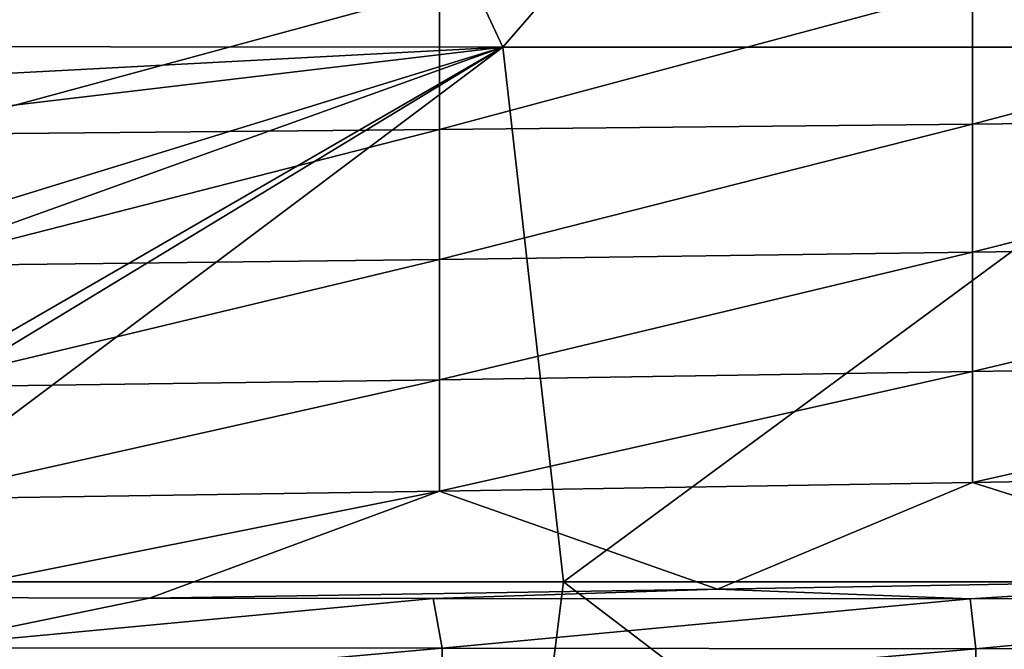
# Model space of a CAD drawing. Header units: metres. Extents: x -104 to 104, y -68 to 90.
# Tile 683 of 744: x 27.8 to 37.65, y 44.3 to 50.6. Entities that reach past the tile are written whole.
import ezdxf

# ---------------------------------------------------------------- set-up
doc = ezdxf.new("R2010")
doc.units = ezdxf.units.M
doc.layers.add('solid_FIT-BATH-153_SW0002', color=7, linetype='CONTINUOUS')

msp = doc.modelspace()

# ---------------------------------------------------------------- linework, layer by layer
at = {"layer": 'solid_FIT-BATH-153_SW0002'}
for points in [[(24.561531, 51.143757, 16.201584), (24.776447, 50.32645, 16.201859), (30.063105, 55.814926, 16.204006)], [(24.776447, 50.32645, 16.201859), (32.630169, 50.321903, 16.211613), (30.063105, 55.814926, 16.204006)], [(32.630169, 50.321903, 16.211613), (37.396366, 55.814243, 16.215008), (30.063105, 55.814926, 16.204006)], [(32.630169, 50.321903, 16.211613), (40.495609, 50.322014, 16.227427), (37.396366, 55.814243, 16.215008)], [(40.495609, 50.322014, 16.227427), (44.72963, 55.813236, 16.231293), (37.396366, 55.814243, 16.215008)], [(37.328789, 50.926823, -22.010876), (37.328789, 49.552422, -22.009747), (31.996119, 49.496792, -22.126936)], [(31.996119, 50.894798, -22.127745), (37.328789, 50.926823, -22.010876), (31.996119, 49.496792, -22.126936)], [(42.661457, 50.961506, -21.876358), (42.661457, 49.612675, -21.874882), (37.328789, 49.552422, -22.009747)], [(37.328789, 50.926823, -22.010876), (42.661457, 50.961506, -21.876358), (37.328789, 49.552422, -22.009747)], [(31.996119, 50.894798, -22.127745), (31.996119, 49.496792, -22.126936), (26.663443, 49.446838, -22.226355)], [(26.663443, 50.866043, -22.226875), (31.996119, 50.894798, -22.127745), (26.663443, 49.446838, -22.226355)], [(24.874697, 49.911873, 16.201939), (32.630169, 50.321903, 16.211613), (24.776447, 50.32645, 16.201859)], [(24.874697, 49.911873, 16.201939), (24.982851, 49.414764, 16.201981), (32.630169, 50.321903, 16.211613)], [(24.982851, 49.414764, 16.201981), (25.227497, 48.04118, 16.201784), (32.630169, 50.321903, 16.211613)], [(25.227497, 48.04118, 16.201784), (25.278339, 47.684765, 16.201656), (32.630169, 50.321903, 16.211613)], [(25.278339, 47.684765, 16.201656), (25.437565, 46.164429, 16.200745), (32.630169, 50.321903, 16.211613)], [(25.437565, 46.164429, 16.200745), (25.451366, 45.966923, 16.200581), (32.630169, 50.321903, 16.211613)], [(25.451366, 45.966923, 16.200581), (25.496708, 44.972977, 16.199598), (32.630169, 50.321903, 16.211613)], [(25.496708, 44.972977, 16.199598), (33.235664, 44.971737, 16.210653), (32.630169, 50.321903, 16.211613)], [(33.235664, 44.971737, 16.210653), (40.495609, 50.322014, 16.227427), (32.630169, 50.321903, 16.211613)], [(33.235664, 44.971737, 16.210653), (40.991165, 44.972569, 16.22831), (40.495609, 50.322014, 16.227427)], [(37.328789, 49.552422, -22.009747), (37.328789, 48.269279, -22.004801), (31.996119, 48.197323, -22.122765)], [(31.996119, 49.496792, -22.126936), (37.328789, 49.552422, -22.009747), (31.996119, 48.197323, -22.122765)], [(42.661457, 49.612675, -21.874882), (42.661457, 48.347214, -21.869099), (37.328789, 48.269279, -22.004801)], [(37.328789, 49.552422, -22.009747), (42.661457, 49.612675, -21.874882), (37.328789, 48.269279, -22.004801)], [(31.996119, 49.496792, -22.126936), (31.996119, 48.197323, -22.122765), (26.663443, 48.132706, -22.222878)], [(26.663443, 49.446838, -22.226355), (31.996119, 49.496792, -22.126936), (26.663443, 48.132706, -22.222878)], [(37.328789, 48.269279, -22.004801), (37.328789, 47.07489, -21.99353), (31.996119, 46.99271, -22.112913)], [(31.996119, 48.197323, -22.122765), (37.328789, 48.269279, -22.004801), (31.996119, 46.99271, -22.112913)], [(42.661457, 48.347214, -21.869099), (42.661457, 47.163902, -21.856287), (37.328789, 47.07489, -21.99353)], [(37.328789, 48.269279, -22.004801), (42.661457, 48.347214, -21.869099), (37.328789, 47.07489, -21.99353)], [(31.996119, 48.197323, -22.122765), (31.996119, 46.99271, -22.112913), (26.663443, 46.918911, -22.214304)], [(26.663443, 48.132706, -22.222878), (31.996119, 48.197323, -22.122765), (26.663443, 46.918911, -22.214304)], [(42.661457, 47.163902, -21.856287), (42.661457, 46.061489, -21.833668), (37.328789, 45.966747, -21.97336)], [(37.328789, 47.07489, -21.99353), (42.661457, 47.163902, -21.856287), (37.328789, 45.966747, -21.97336)], [(31.996119, 46.99271, -22.112913), (31.996119, 45.87928, -22.095005), (26.663443, 45.800735, -22.198425)], [(26.663443, 46.918911, -22.214304), (31.996119, 46.99271, -22.112913), (26.663443, 45.800735, -22.198425)], [(37.328789, 47.07489, -21.99353), (37.328789, 45.966747, -21.97336), (31.996119, 45.87928, -22.095005)], [(31.996119, 46.99271, -22.112913), (37.328789, 47.07489, -21.99353), (31.996119, 45.87928, -22.095005)], [(37.328789, 45.966747, -21.97336), (42.661457, 46.061489, -21.833668), (40.392365, 44.996456, -21.86035)], [(31.996119, 45.87928, -22.095005), (37.328789, 45.966747, -21.97336), (34.776058, 44.898506, -22.002445)], [(37.328789, 45.966747, -21.97336), (40.392365, 44.996456, -21.86035), (34.776058, 44.898506, -22.002445)], [(26.663443, 45.800735, -22.198425), (31.996119, 45.87928, -22.095005), (26.671747, 44.816555, -22.172836)], [(31.996119, 45.87928, -22.095005), (29.094467, 44.810192, -22.125431), (26.671747, 44.816555, -22.172836)], [(31.996119, 45.87928, -22.095005), (34.776058, 44.898506, -22.002445), (29.094467, 44.810192, -22.125431)], [(32.583248, 39.760757, 16.200817), (33.235664, 44.971737, 16.210653), (25.496708, 44.972977, 16.199598)], [(25.504524, 44.292011, 16.198769), (32.583248, 39.760757, 16.200817), (25.496708, 44.972977, 16.199598)], [(32.583248, 39.760757, 16.200817), (40.077023, 39.761967, 16.218206), (33.235664, 44.971737, 16.210653)], [(40.077023, 39.761967, 16.218206), (40.991165, 44.972569, 16.22831), (33.235664, 44.971737, 16.210653)], [(34.776058, 44.898506, -22.002445), (40.392365, 44.996456, -21.86035), (37.3036, 44.802807, -21.93499)], [(40.392365, 44.996456, -21.86035), (40.359753, 44.804848, -21.852386), (37.3036, 44.802807, -21.93499)], [(26.685522, 44.312164, -22.152855), (26.671747, 44.816555, -22.172836), (29.094467, 44.810192, -22.125431)], [(34.776058, 44.898506, -22.002445), (31.932043, 44.805298, -22.0648), (29.094467, 44.810192, -22.125431)], [(34.776058, 44.898506, -22.002445), (37.3036, 44.802807, -21.93499), (31.932043, 44.805298, -22.0648)], [(26.685522, 44.312164, -22.152855), (29.094467, 44.810192, -22.125431), (31.932043, 44.805298, -22.0648)], [(26.685522, 44.312164, -22.152855), (31.932043, 44.805298, -22.0648), (32.023693, 44.308296, -22.040499)], [(32.023693, 44.308296, -22.040499), (31.932043, 44.805298, -22.0648), (37.3036, 44.802807, -21.93499)], [(32.023693, 44.308296, -22.040499), (37.3036, 44.802807, -21.93499), (37.361866, 44.302155, -21.907776)], [(37.3036, 44.802807, -21.93499), (40.359753, 44.804848, -21.852386), (42.677765, 44.807838, -21.785524)], [(37.361866, 44.302155, -21.907776), (37.3036, 44.802807, -21.93499), (42.677765, 44.807838, -21.785524)], [(37.361866, 44.302155, -21.907776), (42.677765, 44.807838, -21.785524), (42.700035, 44.311489, -21.755861)], [(26.685522, 43.830944, -22.128057), (26.685522, 44.312164, -22.152855), (32.023693, 44.308296, -22.040499)], [(26.685522, 43.830944, -22.128057), (32.023693, 44.308296, -22.040499), (32.023693, 43.833813, -22.012913)], [(32.023693, 43.833813, -22.012913), (32.023693, 44.308296, -22.040499), (37.361866, 44.302155, -21.907776)], [(32.023693, 43.833813, -22.012913), (37.361866, 44.302155, -21.907776), (37.361866, 43.823433, -21.876152)], [(37.361866, 43.823433, -21.876152), (42.700035, 44.311489, -21.755861), (42.700035, 43.835804, -21.720516)], [(37.361866, 43.823433, -21.876152), (37.361866, 44.302155, -21.907776), (42.700035, 44.311489, -21.755861)]]:
    msp.add_3dface(points, dxfattribs=at)

doc.saveas('drawing.dxf')
